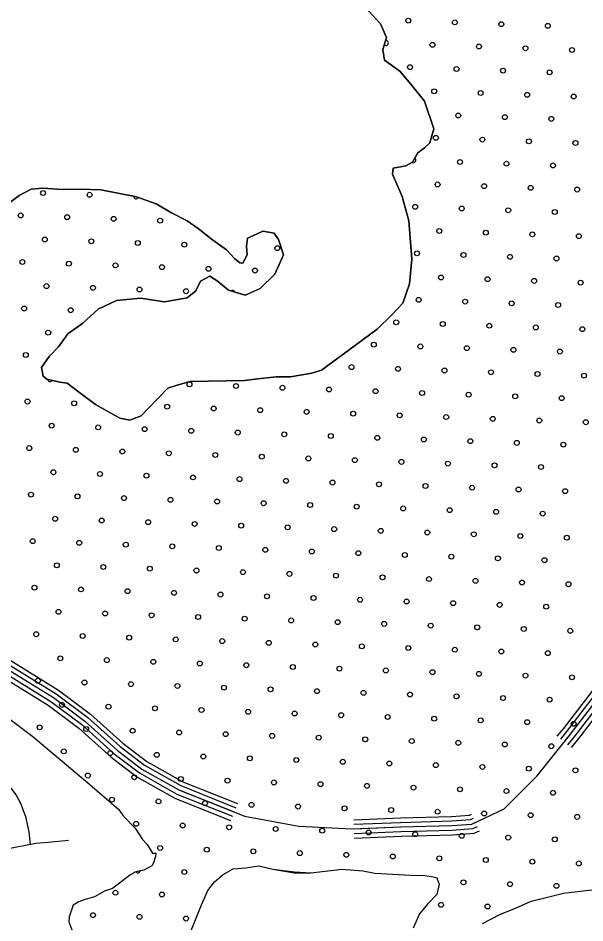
# Model space of a CAD drawing. Extents: x 1788175 to 1969470, y 584502 to 738744.
# Drawn here: x 1812790 to 1815246, y 707859 to 711779 of the extents above; entities that cross this region are included whole.
import ezdxf

# ---------------------------------------------------------------- set-up
doc = ezdxf.new("R2010")
doc.units = 0
for name, color, linetype in [('DESIGN - SCRATCH - User 1', 7, 'Continuous'), ('DESIGN - TRAFFIC CONTROL PERMANENT - Pavement Marking Text', 7, 'Continuous'), ('DESIGN - TRANSPORTATION - Edge of Traveled Way', 7, 'Continuous'), ('SURVEY - DRAINAGE - Natural Features', 7, 'Continuous'), ('SURVEY - TRANSPORTATION - Roads', 7, 'Continuous')]:
    doc.layers.add(name, color=color, linetype=linetype)

msp = doc.modelspace()

# ---------------------------------------------------------------- linework, layer by layer
at = {"layer": 'DESIGN - SCRATCH - User 1'}
for points in [[(1814291.8, 711827.9), (1814359.7, 711753.9), (1814385.7, 711695.8), (1814369.8, 711643.7), (1814377.8, 711597.7), (1814443.7, 711549.7), (1814491.7, 711493.7), (1814551.7, 711419.7), (1814591.7, 711299.6)], [(1814591.7, 711299.6), (1814573.7, 711239.4), (1814551.7, 711217.4), (1814521.7, 711195.3), (1814499.7, 711155.2), (1814469.7, 711139.1), (1814415.8, 711129), (1814411.8, 711103), (1814453.8, 711006.9), (1814483.8, 710900.8), (1814495.8, 710734.6), (1814485.8, 710628.4), (1814457.8, 710544.3), (1814407.8, 710492.1), (1814345.9, 710431.9), (1814251.9, 710361.7), (1814104, 710253.3), (1814062.1, 710241.2), (1813970.1, 710225), (1813908.1, 710224.9), (1813828.2, 710216.8), (1813770.2, 710208.7), (1813534.3, 710204.3), (1813474.4, 710188.2), (1813438.4, 710176.2), (1813354.5, 710089.9)], [(1813560.3, 710597), (1813580.3, 710639), (1813620.3, 710661.1), (1813652.2, 710641.2), (1813702.2, 710601.2), (1813774.2, 710579.3), (1813838.1, 710607.4), (1813902.1, 710669.6), (1813940.1, 710753.8), (1813918.1, 710819.8), (1813900.1, 710847.8), (1813850.1, 710855.8), (1813806.4, 710836.5), (1813784.6, 710825.6), (1813780.2, 710791.6), (1813782.2, 710753.5), (1813764.2, 710717.4), (1813750.2, 710719.4), (1813728.2, 710737.4), (1813692.2, 710775.4), (1813632.2, 710819.4), (1813570.3, 710867.4), (1813522.3, 710901.3), (1813454.3, 710935.3), (1813388.4, 710975.2), (1813302.4, 711005.2), (1813148.5, 711035), (1813060.5, 711038.8), (1812982.6, 711036.7), (1812896.6, 711042.6), (1812846.6, 711038.5), (1812794.7, 711010.4), (1812742.7, 710972.2)], [(1813354.5, 710089.9), (1813322.5, 710055.8), (1813274.5, 710037.7), (1813230.5, 710045.6), (1813124.6, 710105.6), (1813056.6, 710155.5), (1813002.6, 710197.5), (1812970.7, 710201.5), (1812914.7, 710215.4), (1812898.7, 710227.4), (1812890.7, 710265.4), (1812924.7, 710313.6), (1812964.6, 710355.7), (1813004.6, 710411.8), (1813070.6, 710458), (1813136.5, 710518.2), (1813216.5, 710556.4), (1813320.4, 710566.5), (1813424.4, 710550.7), (1813522.3, 710566.9), (1813560.3, 710597)], [(1812742, 708750.6), (1812853.6, 708666.9), (1813090.8, 708467.1), (1813226.7, 708351.2), (1813244.7, 708323.2), (1813296.7, 708269.2), (1813328.7, 708221.2), (1813348.6, 708199.2), (1813372.6, 708161.1), (1813372.6, 708161.1)], [(1813372.6, 708161.1), (1813386.6, 708161.2), (1813384.6, 708147.1), (1813376.6, 708119.1), (1813368.6, 708107.1), (1813356.6, 708099), (1813334.7, 708087), (1813312.7, 708082.9), (1813296.7, 708078.9), (1813272.7, 708064.8), (1813198.7, 708008.6), (1813164.8, 707996.6), (1813120.8, 707972.5), (1813080.8, 707960.4), (1813052.8, 707950.3), (1813028.8, 707936.3), (1813010.9, 707886.2), (1813008.9, 707864.1), (1813024.9, 707822.1)], [(1813518.6, 707772.8), (1813558.6, 707873), (1813584.5, 707937.1), (1813612.5, 707999.3), (1813640.5, 708037.4), (1813678.5, 708069.5), (1813722.4, 708093.6), (1813776.4, 708097.7), (1813832.4, 708105.8), (1813894.4, 708091.8), (1813987.2, 708080.6), (1814058.3, 708076.1), (1814194.2, 708092.3), (1814284.1, 708084.4), (1814336.1, 708074.5), (1814490, 708066.7), (1814552, 708064.8), (1814588, 708058.9), (1814606, 708054.9), (1814606, 708048.9), (1814614, 708026.9), (1814604, 707982.8), (1814564, 707940.6), (1814530, 707898.5), (1814502, 707836.4)], [(1814801.9, 707856.9), (1814877.8, 707895.1), (1814945.8, 707923.2), (1815013.7, 707953.4), (1815089.7, 707971.5), (1815153.7, 707987.6), (1815337.6, 708009.9)]]:
    msp.add_lwpolyline(points, dxfattribs=at)
at = {"layer": 'DESIGN - TRAFFIC CONTROL PERMANENT - Pavement Marking Text'}
for centre in [(1814480.9, 711768.2), (1814682.5, 711760.7), (1814884.1, 711753.3), (1815085.7, 711745.8), (1814585.4, 711663.7), (1814787, 711656.2), (1814988.7, 711648.7), (1815190.3, 711641.2), (1814488.4, 711566.6), (1814690, 711559.1), (1814891.6, 711551.6), (1815093.2, 711544.2), (1814592.9, 711462), (1814794.5, 711454.6), (1814996.1, 711447.1), (1815197.7, 711439.6), (1814697.4, 711357.5), (1814899.1, 711350), (1815100.7, 711342.6), (1814600.4, 711260.4), (1814802, 711253), (1815003.6, 711245.5), (1815205.2, 711238), (1814704.9, 711155.9), (1814906.5, 711148.4), (1815108.1, 711141), (1814607.8, 711058.8), (1814809.4, 711051.4), (1815011.1, 711043.9), (1815212.7, 711036.4), (1812897.9, 711021.5), (1813099.5, 711014), (1814510.8, 710961.7), (1812800.8, 710924.4), (1814712.4, 710954.3), (1814914, 710946.8), (1815115.6, 710939.3), (1813002.4, 710916.9), (1813204, 710909.5), (1813405.6, 710902), (1814615.3, 710857.2), (1814816.9, 710849.7), (1815018.5, 710842.3), (1812905.4, 710819.9), (1813107, 710812.4), (1813308.6, 710804.9), (1815220.1, 710834.8), (1813510.2, 710797.5), (1813913.4, 710782.5), (1812808.3, 710722.8), (1814518.2, 710760.1), (1814719.8, 710752.7), (1814921.5, 710745.2), (1815123.1, 710737.7), (1813009.9, 710715.3), (1813211.5, 710707.9), (1813413.1, 710700.4), (1813614.7, 710692.9), (1813816.3, 710685.5), (1814622.8, 710655.6), (1814824.4, 710648.1), (1812912.8, 710618.3), (1813114.4, 710610.8), (1815026, 710640.7), (1815227.6, 710633.2), (1813316, 710603.3), (1813517.6, 710595.9), (1814525.7, 710558.5), (1814727.3, 710551.1), (1814928.9, 710543.6), (1815130.5, 710536.1), (1812815.7, 710521.2), (1813017.4, 710513.7), (1814428.6, 710461.5), (1814630.2, 710454), (1812920.3, 710416.7), (1814831.9, 710446.5), (1815033.5, 710439.1), (1815235.1, 710431.6), (1814331.6, 710364.4), (1814533.2, 710356.9), (1814734.8, 710349.5), (1814936.4, 710342), (1815138, 710334.5), (1812823.2, 710319.6), (1814234.5, 710267.3), (1814436.1, 710259.8), (1814637.7, 710252.4), (1814839.3, 710244.9), (1815040.9, 710237.4), (1815242.5, 710230), (1813532.6, 710192.6), (1813734.2, 710185.2), (1813935.8, 710177.7), (1814137.4, 710170.2), (1814339, 710162.8), (1814540.6, 710155.3), (1814742.2, 710147.8), (1814943.9, 710140.4), (1812830.7, 710118), (1813032.3, 710110.5), (1813435.5, 710095.6), (1815145.5, 710132.9), (1813637.1, 710088.1), (1813838.7, 710080.6), (1814040.3, 710073.2), (1814242, 710065.7), (1814443.6, 710058.2), (1814645.2, 710050.8), (1814846.8, 710043.3), (1815048.4, 710035.8), (1815250, 710028.4), (1812935.2, 710013.4), (1813136.8, 710006), (1813338.4, 709998.5), (1813540.1, 709991), (1813741.7, 709983.6), (1813943.3, 709976.1), (1814144.9, 709968.6), (1814346.5, 709961.2), (1814548.1, 709953.7), (1814749.7, 709946.2), (1814951.3, 709938.8), (1812838.1, 709916.4), (1813039.8, 709908.9), (1813241.4, 709901.4), (1815152.9, 709931.3), (1813443, 709894), (1813644.6, 709886.5), (1813846.2, 709879), (1814047.8, 709871.6), (1814249.4, 709864.1), (1814451, 709856.6), (1814652.6, 709849.2), (1814854.3, 709841.7), (1815055.9, 709834.2), (1812942.7, 709811.8), (1813144.3, 709804.4), (1813345.9, 709796.9), (1813547.5, 709789.4), (1813749.1, 709782), (1813950.7, 709774.5), (1814152.3, 709767), (1814354, 709759.6), (1814555.6, 709752.1), (1814757.2, 709744.6), (1812845.6, 709714.8), (1813047.2, 709707.3), (1814958.8, 709737.2), (1815160.4, 709729.7), (1813248.8, 709699.8), (1813450.4, 709692.4), (1813652.1, 709684.9), (1813853.7, 709677.4), (1814055.3, 709669.9), (1814256.9, 709662.5), (1814458.5, 709655), (1814660.1, 709647.5), (1814861.7, 709640.1), (1815063.3, 709632.6), (1812950.2, 709610.2), (1813151.8, 709602.7), (1813353.4, 709595.3), (1813555, 709587.8), (1813756.6, 709580.3), (1813958.2, 709572.9), (1814159.8, 709565.4), (1814361.4, 709557.9), (1814563, 709550.5), (1812853.1, 709513.1), (1814764.6, 709543), (1814966.3, 709535.5), (1815167.9, 709528.1), (1813054.7, 709505.7), (1813256.3, 709498.2), (1813457.9, 709490.7), (1813659.5, 709483.3), (1813861.1, 709475.8), (1814062.7, 709468.3), (1814264.4, 709460.9), (1814466, 709453.4), (1814667.6, 709445.9), (1814869.2, 709438.5), (1815070.8, 709431), (1812957.6, 709408.6), (1813159.2, 709401.1), (1813360.8, 709393.7), (1813562.5, 709386.2), (1813764.1, 709378.7), (1813965.7, 709371.3), (1814167.3, 709363.8), (1814368.9, 709356.3), (1812860.5, 709311.5), (1814570.5, 709348.9), (1814772.1, 709341.4), (1814973.7, 709333.9), (1815175.3, 709326.5), (1813062.2, 709304.1), (1813263.8, 709296.6), (1813465.4, 709289.1), (1813667, 709281.7), (1813868.6, 709274.2), (1814070.2, 709266.7), (1814271.8, 709259.3), (1814473.4, 709251.8), (1814675, 709244.3), (1814876.7, 709236.9), (1812965.1, 709207), (1813166.7, 709199.5), (1815078.3, 709229.4), (1813368.3, 709192.1), (1813569.9, 709184.6), (1813771.5, 709177.1), (1813973.1, 709169.7), (1814174.8, 709162.2), (1814376.4, 709154.7), (1814578, 709147.3), (1814779.6, 709139.8), (1814981.2, 709132.3), (1815182.8, 709124.9), (1812868, 709109.9), (1813069.6, 709102.5), (1813271.2, 709095), (1813472.8, 709087.5), (1813674.5, 709080.1), (1813876.1, 709072.6), (1814077.7, 709065.1), (1814279.3, 709057.7), (1814480.9, 709050.2), (1814682.5, 709042.7), (1812972.6, 709005.4), (1813174.2, 708997.9), (1814884.1, 709035.3), (1815085.7, 709027.8), (1813375.8, 708990.4), (1813577.4, 708983), (1813779, 708975.5), (1813980.6, 708968), (1814182.2, 708960.6), (1814383.8, 708953.1), (1814585.4, 708945.6), (1814787, 708938.2), (1814988.7, 708930.7), (1815190.3, 708923.2), (1812875.5, 708908.3), (1813077.1, 708900.8), (1813278.7, 708893.4), (1813480.3, 708885.9), (1813681.9, 708878.4), (1813883.5, 708871), (1814085.1, 708863.5), (1814286.8, 708856), (1814488.4, 708848.6), (1814690, 708841.1), (1812980, 708803.8), (1814891.6, 708833.6), (1815093.2, 708826.2), (1813181.6, 708796.3), (1813383.2, 708788.8), (1813584.9, 708781.4), (1813786.5, 708773.9), (1813988.1, 708766.4), (1814189.7, 708759), (1814391.3, 708751.5), (1814592.9, 708744), (1814794.5, 708736.6), (1814996.1, 708729.1), (1812883, 708706.7), (1813084.6, 708699.2), (1813286.2, 708691.8), (1813487.8, 708684.3), (1815197.7, 708721.6), (1813689.4, 708676.8), (1813891, 708669.4), (1814092.6, 708661.9), (1814294.2, 708654.4), (1814495.8, 708647), (1814697.4, 708639.5), (1814899.1, 708632), (1815100.7, 708624.6), (1812987.5, 708602.2), (1813189.1, 708594.7), (1813390.7, 708587.2), (1813592.3, 708579.8), (1813793.9, 708572.3), (1813995.5, 708564.8), (1814197.2, 708557.4), (1814398.8, 708549.9), (1814600.4, 708542.4), (1814802, 708535), (1815003.6, 708527.5), (1813092, 708497.6), (1813293.6, 708490.2), (1815205.2, 708520), (1813495.2, 708482.7), (1813696.9, 708475.2), (1813898.5, 708467.8), (1814100.1, 708460.3), (1814301.7, 708452.8), (1814503.3, 708445.4), (1814704.9, 708437.9), (1814906.5, 708430.4), (1815108.1, 708423), (1813196.6, 708393.1), (1813398.2, 708385.6), (1813599.8, 708378.1), (1813801.4, 708370.7), (1814003, 708363.2), (1814204.6, 708355.7), (1814406.2, 708348.3), (1814607.8, 708340.8), (1814809.4, 708333.3), (1815011.1, 708325.9), (1815212.7, 708318.4), (1813301.1, 708288.5), (1813502.7, 708281.1), (1813704.3, 708273.6), (1813905.9, 708266.1), (1814107.5, 708258.7), (1814309.2, 708251.2), (1814510.8, 708243.7), (1814712.4, 708236.3), (1814914, 708228.8), (1815115.6, 708221.3), (1813405.6, 708184), (1813607.3, 708176.5), (1813808.9, 708169.1), (1814010.5, 708161.6), (1814212.1, 708154.1), (1814413.7, 708146.7), (1814615.3, 708139.2), (1814816.9, 708131.7), (1815018.5, 708124.3), (1815220.1, 708116.8), (1813510.2, 708079.5), (1814719.8, 708034.7), (1814921.5, 708027.2), (1815123.1, 708019.7), (1813211.5, 707989.9), (1813413.1, 707982.4), (1814622.8, 707937.6), (1814824.4, 707930.1), (1813114.4, 707892.8), (1813316, 707885.3), (1813517.6, 707877.9)]:
    msp.add_circle(centre, 10.6, dxfattribs=at)
for centre, start, end in [((1814383.8, 711671.1), 222.06, 103.8299), ((1814503.3, 711163.4), 239.5278, 57.0081), ((1813301.1, 711006.6), 175.1515, 335.9659), ((1813719.3, 710588.4), 26.5088, 119.6003), ((1812927.8, 710215), 181.3764, 330.6515), ((1813308.6, 708086.9), 221.6948, 344.0902)]:
    msp.add_arc(centre, 10.6, start, end, dxfattribs=at)
at = {"layer": 'DESIGN - TRANSPORTATION - Edge of Traveled Way'}
for points in [[(1814591.7, 711299.6), (1814551.7, 711419.7), (1814491.7, 711493.7), (1814443.7, 711549.7), (1814377.8, 711597.7), (1814369.8, 711643.7), (1814385.7, 711695.8), (1814359.7, 711753.9), (1814291.8, 711827.9)], [(1813354.5, 710089.9), (1813438.4, 710176.2), (1813474.4, 710188.2), (1813534.3, 710204.3), (1813770.2, 710208.7), (1813828.2, 710216.8), (1813908.1, 710224.9), (1813970.1, 710225), (1814062.1, 710241.2), (1814104, 710253.3), (1814251.9, 710361.7), (1814345.9, 710431.9), (1814407.8, 710492.1), (1814457.8, 710544.3), (1814485.8, 710628.4), (1814495.8, 710734.6), (1814483.8, 710900.8), (1814453.8, 711006.9), (1814411.8, 711103), (1814415.8, 711129), (1814469.7, 711139.1), (1814499.7, 711155.2), (1814521.7, 711195.3), (1814551.7, 711217.4), (1814573.7, 711239.4), (1814591.7, 711299.6)], [(1812742.7, 710972.2), (1812794.7, 711010.4), (1812846.6, 711038.5), (1812896.6, 711042.6), (1812982.6, 711036.7), (1813060.5, 711038.8), (1813148.5, 711035), (1813302.4, 711005.2), (1813388.4, 710975.2), (1813454.3, 710935.3), (1813522.3, 710901.3), (1813570.3, 710867.4), (1813632.2, 710819.4), (1813692.2, 710775.4), (1813728.2, 710737.4), (1813750.2, 710719.4), (1813764.2, 710717.4), (1813782.2, 710753.5), (1813780.2, 710791.6), (1813784.6, 710825.6), (1813806.4, 710836.5), (1813850.1, 710855.8), (1813900.1, 710847.8), (1813918.1, 710819.8), (1813940.1, 710753.8), (1813902.1, 710669.6), (1813838.1, 710607.4), (1813774.2, 710579.3), (1813702.2, 710601.2), (1813652.2, 710641.2), (1813620.3, 710661.1), (1813580.3, 710639), (1813560.3, 710597)], [(1813560.3, 710597), (1813522.3, 710566.9), (1813424.4, 710550.7), (1813320.4, 710566.5), (1813216.5, 710556.4), (1813136.5, 710518.2), (1813070.6, 710458), (1813004.6, 710411.8), (1812964.6, 710355.7), (1812924.7, 710313.6), (1812890.7, 710265.4), (1812898.7, 710227.4), (1812914.7, 710215.4), (1812970.7, 710201.5), (1813002.6, 710197.5), (1813056.6, 710155.5), (1813124.6, 710105.6), (1813230.5, 710045.6), (1813274.5, 710037.7), (1813322.5, 710055.8), (1813354.5, 710089.9)], [(1812742, 708750.6), (1812853.6, 708666.9), (1813090.8, 708467.1), (1813226.7, 708351.2), (1813244.7, 708323.2), (1813296.7, 708269.2), (1813328.7, 708221.2), (1813348.6, 708199.2), (1813372.6, 708161.1), (1813372.6, 708159.1)], [(1813372.6, 708161.1), (1813386.6, 708161.2), (1813384.6, 708147.1), (1813376.6, 708119.1), (1813368.6, 708107.1), (1813356.6, 708099), (1813334.7, 708087), (1813312.7, 708082.9), (1813296.7, 708078.9), (1813272.7, 708064.8), (1813198.7, 708008.6), (1813164.8, 707996.6), (1813120.8, 707972.5), (1813080.8, 707960.4), (1813052.8, 707950.3), (1813028.8, 707936.3), (1813010.9, 707886.2), (1813008.9, 707864.1), (1813024.9, 707822.1)], [(1813518.6, 707772.8), (1813558.6, 707873), (1813584.5, 707937.1), (1813612.5, 707999.3), (1813640.5, 708037.4), (1813678.5, 708069.5), (1813722.4, 708093.6), (1813776.4, 708097.7), (1813832.4, 708105.8), (1813894.4, 708091.8), (1813986.3, 708076), (1814058.3, 708076.1), (1814194.2, 708092.3), (1814284.1, 708084.4), (1814336.1, 708074.5), (1814490, 708066.7), (1814552, 708064.8), (1814588, 708058.9), (1814606, 708054.9), (1814606, 708048.9), (1814614, 708026.9), (1814604, 707982.8), (1814564, 707940.6), (1814530, 707898.5), (1814502, 707836.4)], [(1814801.9, 707856.9), (1814877.8, 707895.1), (1814945.8, 707923.2), (1815013.7, 707953.4), (1815089.7, 707971.5), (1815153.7, 707987.6), (1815337.6, 708009.9)]]:
    msp.add_lwpolyline(points, dxfattribs=at)
at = {"layer": 'SURVEY - DRAINAGE - Natural Features'}
for points in [[(1815126.6, 708667.8), (1815152.9, 708700.7), (1815425.6, 709054.2), (1815557.3, 709255.4), (1815797.6, 709751.4), (1815993.9, 710208.8), (1816394.6, 711765.9), (1816453.5, 712051.7)], [(1815141.5, 708655.9), (1815167.9, 708689), (1815441.1, 709043.2), (1815573.9, 709246), (1815814.9, 709743.5), (1816012, 710202.6), (1816413.1, 711761.6), (1816472.1, 712047.9)], [(1815157.1, 708643.4), (1815183.6, 708676.7), (1815457.4, 709031.6), (1815591.3, 709236.1), (1815833.1, 709735.2), (1816031, 710196.2), (1816432.6, 711757.1), (1816491.7, 712043.8)], [(1815172.7, 708631), (1815199.3, 708664.3), (1815473.7, 709020), (1815608.7, 709226.2), (1815851.3, 709726.9), (1816049.9, 710189.7), (1816452.1, 711752.5), (1816511.3, 712039.8)], [(1815188.4, 708618.5), (1815215.1, 708652), (1815490, 709008.4), (1815626.2, 709216.3), (1815869.5, 709718.6), (1816068.9, 710183.2), (1816471.6, 711748), (1816530.9, 712035.8)], [(1811135.6, 710852.2), (1811229.6, 710674.5), (1811422.4, 710352.3), (1811628.4, 710052.9), (1811771.4, 709885.9), (1811936.5, 709679), (1812077.7, 709535.8), (1812229.7, 709365.9), (1812382, 709250.7), (1812688.3, 709037.9), (1812964.8, 708867.7), (1813103.5, 708763.7), (1813243.6, 708637.6), (1813348.1, 708558.3), (1813503.4, 708471), (1813740.2, 708376.1)], [(1811065.8, 710815.3), (1811160.7, 710635.8), (1811355.8, 710309.6), (1811565.7, 710004.7), (1811710.5, 709835.6), (1811877.3, 709626.5), (1812020.1, 709481.7), (1812175.9, 709307.5), (1812335.6, 709186.7), (1812645, 708971.8), (1812920.3, 708802.4), (1813053.3, 708702.6), (1813193.2, 708576.7), (1813304.6, 708492.1), (1813469.2, 708399.6), (1813710.8, 708302.7)], [(1811083.5, 710824.6), (1811178.2, 710645.6), (1811372.7, 710320.4), (1811581.6, 710016.9), (1811726, 709848.3), (1811892.3, 709639.8), (1812034.7, 709495.4), (1812189.6, 709322.3), (1812347.3, 709202.9), (1812656, 708988.5), (1812931.5, 708818.9), (1813066, 708718.1), (1813205.9, 708592.1), (1813315.6, 708508.8), (1813477.9, 708417.6), (1813718.3, 708321.3)], [(1811101.2, 710834), (1811195.6, 710655.4), (1811389.5, 710331.2), (1811597.4, 710029.1), (1811741.4, 709861.1), (1811907.3, 709653), (1812049.2, 709509.1), (1812203.2, 709337), (1812359.1, 709219.1), (1812666.9, 709005.3), (1812942.8, 708835.5), (1813078.7, 708733.5), (1813218.7, 708607.5), (1813326.6, 708525.6), (1813486.5, 708435.7), (1813725.7, 708339.9)], [(1811118.8, 710843.3), (1811213, 710665.2), (1811406.4, 710342), (1811613.3, 710041.3), (1811756.8, 709873.8), (1811922.3, 709666.3), (1812063.8, 709522.8), (1812216.8, 709351.8), (1812370.8, 709235.3), (1812677.9, 709022), (1812954.1, 708852), (1813091.5, 708749), (1813231.4, 708623), (1813337.6, 708542.4), (1813495.2, 708453.8), (1813733.2, 708358.4)], [(1812666.9, 709005.3), (1812942.8, 708835.5), (1813078.7, 708733.5), (1813218.7, 708607.5), (1813326.6, 708525.6), (1813486.5, 708435.7), (1813770.4, 708322), (1814006.3, 708278.3), (1814236.1, 708266.6), (1814448, 708275), (1814669.9, 708281.3), (1814755.9, 708287.4), (1814895.8, 708353.8), (1815039.7, 708496.2), (1815183.6, 708676.7), (1815457.4, 709031.6)], [(1814244.4, 708306), (1814446.7, 708313.9), (1814668, 708320.3), (1814745.8, 708325.8), (1814755.1, 708330.2)], [(1814245.2, 708287), (1814447.3, 708294.9), (1814668.9, 708301.3), (1814750.7, 708307.1), (1814763.2, 708313.1)], [(1814246, 708267), (1814448, 708275), (1814669.9, 708281.3), (1814755.9, 708287.4), (1814771.8, 708295)], [(1814246.7, 708247), (1814448.7, 708255), (1814670.9, 708261.3), (1814761, 708267.8), (1814780.4, 708276.9)], [(1814247.5, 708227), (1814449.4, 708235), (1814671.9, 708241.3), (1814766.2, 708248.1), (1814788.9, 708258.8)]]:
    msp.add_lwpolyline(points, dxfattribs=at)
at = {"layer": 'SURVEY - TRANSPORTATION - Roads'}
for points in [[(1811933.5, 708170.1), (1811955.6, 708294.1), (1811963.5, 708337.8), (1811974.1, 708367.4), (1811987.8, 708401), (1812011.7, 708437.2), (1812044.8, 708477.2), (1812174.3, 708598.5), (1812229.7, 708642.9), (1812267.4, 708658.8), (1812301.8, 708665.9), (1812350.4, 708665.6), (1812399.7, 708657.2), (1812449, 708641.9), (1812533.2, 708601.8), (1812642.2, 708539), (1812703.1, 708497.4), (1812758.8, 708443.1), (1812781.5, 708412.5), (1812801, 708375.1), (1812811.6, 708345.9), (1812821.2, 708319.7), (1812836.3, 708253.2), (1812841.3, 708198.4)], [(1813008.5, 708215.8), (1812920.4, 708207.2), (1812866.7, 708202.6), (1812776.5, 708186.1), (1812705.5, 708171.1), (1812683.2, 708169.7), (1812662, 708168.3), (1812636.7, 708167.9), (1812609.4, 708169.7), (1812568.2, 708180.8), (1812525, 708197.9), (1812480, 708223), (1812434.1, 708256.2), (1812367.4, 708311.9), (1812300.6, 708364.5), (1812238.7, 708407.1), (1812191.7, 708437.3), (1812153.7, 708457.3), (1812090.4, 708500.4)]]:
    msp.add_lwpolyline(points, dxfattribs=at)

doc.saveas('drawing.dxf')
